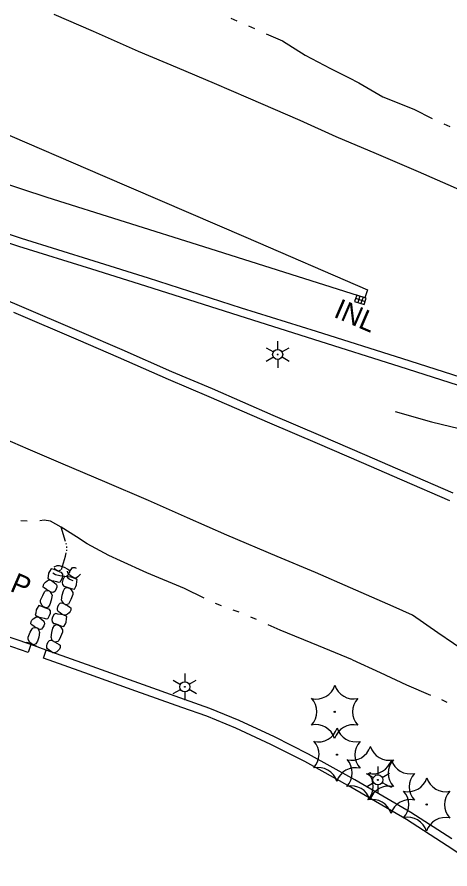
# Model space of a CAD drawing. Extents: x 589250 to 1188077, y 162953 to 363065.
# Drawn here: x 593562.6 to 593692.2, y 185507.5 to 185762.9 of the extents above; entities that cross this region are included whole.
import ezdxf

# ---------------------------------------------------------------- set-up
doc = ezdxf.new("R2010")
doc.units = 0
for name, color, linetype in [('E_DRN', 7, 'Continuous'), ('E_DRN_RipRap', 7, 'Continuous'), ('E_DRN_RipRap_Text', 7, 'Continuous'), ('E_DRN_Text', 7, 'Continuous'), ('E_DWY', 7, 'Continuous'), ('E_LAND_Vegetation', 7, 'Continuous'), ('E_LTG', 7, 'Continuous'), ('E_RDWY', 7, 'Continuous'), ('E_RDWY_C_and_G', 7, 'Continuous'), ('E_WTR_FlowLine', 7, 'Continuous')]:
    doc.layers.add(name, color=color, linetype=linetype)

msp = doc.modelspace()

# ---------------------------------------------------------------- linework, layer by layer
at = {"layer": 'E_DRN'}
for p, q in [((593664.29, 185679.53), (593663.67, 185677.63)), ((593663.98, 185678.58), (593666.83, 185677.65)), ((593667.14, 185678.6), (593664.29, 185679.53)), ((593665.24, 185679.22), (593664.62, 185677.32)), ((593666.19, 185678.91), (593665.57, 185677.01)), ((593666.52, 185676.7), (593667.14, 185678.6)), ((593663.67, 185677.63), (593666.52, 185676.7))]:
    msp.add_line(p, q, dxfattribs=at)
at = {"layer": 'E_DRN_RipRap'}
for p, q in [((593572.26, 185596.68), (593572.01, 185596.19)), ((593572.74, 185597.46), (593572.26, 185596.68)), ((593573.66, 185597.23), (593572.74, 185597.46)), ((593574.55, 185596.83), (593573.66, 185597.23)), ((593574.18, 185597.14), (593573.67, 185597.59)), ((593573.68, 185598.03), (593574.53, 185598.47)), ((593574.99, 185596.81), (593574.18, 185597.14)), ((593574.53, 185598.47), (593575.16, 185598.49)), ((593575.48, 185596.49), (593574.55, 185596.83)), ((593575.55, 185597.03), (593574.99, 185596.81)), ((593575.16, 185598.49), (593576.64, 185597.93)), ((593576.64, 185597.93), (593577.72, 185597.42)), ((593577.77, 185596.24), (593577.7, 185596.77)), ((593577.72, 185597.42), (593578.06, 185597.19)), ((593577.77, 185595.47), (593578.49, 185596.89)), ((593578.06, 185597.19), (593578.24, 185596.37)), ((593578.49, 185596.89), (593578.93, 185597.61)), ((593578.93, 185597.61), (593579.16, 185597.92)), ((593579.16, 185597.92), (593579.85, 185597.89)), ((593579.85, 185597.89), (593580.28, 185597.67)), ((593571.54, 185593.87), (593571.94, 185594.09)), ((593571.86, 185595.23), (593571.73, 185594.6)), ((593571.73, 185594.6), (593572.86, 185594.02)), ((593572.01, 185596.19), (593571.86, 185595.23)), ((593571.94, 185594.09), (593572.11, 185594.17)), ((593572.11, 185594.17), (593572.66, 185594.09)), ((593572.66, 185594.09), (593573.23, 185593.73)), ((593572.86, 185594.02), (593573.53, 185593.88)), ((593574.08, 185595.66), (593573.24, 185596.13)), ((593575.38, 185595.34), (593574.08, 185595.66)), ((593576.85, 185595.16), (593575.38, 185595.34)), ((593575.84, 185596.39), (593575.48, 185596.49)), ((593575.57, 185593.71), (593576.02, 185594.54)), ((593576.26, 185595.92), (593575.84, 185596.39)), ((593576.02, 185594.54), (593576.28, 185595.24)), ((593576.29, 185594.14), (593576.07, 185593.42)), ((593576.28, 185595.24), (593576.26, 185595.92)), ((593576.69, 185594.99), (593576.29, 185594.14)), ((593576.8, 185595.09), (593576.69, 185594.99)), ((593577.26, 185595.21), (593576.8, 185595.09)), ((593576.85, 185595.16), (593577.4, 185595.3)), ((593577.88, 185595.09), (593577.26, 185595.21)), ((593577.4, 185595.3), (593577.88, 185595.68)), ((593577.67, 185594.99), (593577.77, 185595.47)), ((593577.8, 185594.68), (593577.67, 185594.99)), ((593577.95, 185595.9), (593577.77, 185596.24)), ((593578.2, 185594.34), (593577.8, 185594.68)), ((593577.88, 185595.68), (593578.24, 185596.37)), ((593578.74, 185594.93), (593577.88, 185595.09)), ((593578.51, 185595.47), (593577.95, 185595.9)), ((593578.88, 185594.04), (593578.2, 185594.34)), ((593579.03, 185595.09), (593578.51, 185595.47)), ((593579.41, 185594.82), (593578.74, 185594.93)), ((593579.4, 185593.88), (593578.88, 185594.04)), ((593579.61, 185594.77), (593579.03, 185595.09)), ((593580.58, 185594.31), (593579.41, 185594.82)), ((593580.17, 185594.72), (593579.61, 185594.77)), ((593580.33, 185594.8), (593580.17, 185594.72)), ((593580.72, 185595.04), (593580.33, 185594.8)), ((593580.48, 185593.67), (593580.58, 185594.31)), ((593581.19, 185595.45), (593580.72, 185595.04)), ((593581.52, 185595.87), (593581.19, 185595.45)), ((593570.39, 185592), (593570.45, 185592.69)), ((593570.69, 185591.76), (593570.39, 185592)), ((593570.45, 185592.69), (593570.7, 185593.09)), ((593571.39, 185591.28), (593570.69, 185591.76)), ((593570.7, 185593.09), (593571.05, 185593.49)), ((593571.05, 185593.49), (593571.54, 185593.87)), ((593573.23, 185593.73), (593573.73, 185593.32)), ((593573.53, 185593.88), (593574.37, 185593.67)), ((593573.73, 185593.32), (593574.27, 185592.87)), ((593574.27, 185591.48), (593573.94, 185590.83)), ((593574.27, 185592.87), (593574.42, 185592.51)), ((593574.47, 185591.98), (593574.27, 185591.48)), ((593574.37, 185593.67), (593574.98, 185593.52)), ((593574.42, 185592.51), (593574.47, 185591.98)), ((593574.98, 185593.52), (593575.46, 185593.61)), ((593575.46, 185593.61), (593575.57, 185593.71)), ((593576.07, 185593.42), (593576.12, 185592.74)), ((593576.12, 185592.74), (593576.57, 185592.29)), ((593576.42, 185590.84), (593576.89, 185591.67)), ((593576.57, 185592.29), (593576.93, 185592.22)), ((593576.89, 185591.67), (593577.44, 185591.92)), ((593576.93, 185592.22), (593577.88, 185591.93)), ((593577.44, 185591.92), (593578.27, 185591.64)), ((593577.88, 185591.93), (593578.79, 185591.57)), ((593578.27, 185591.64), (593578.8, 185591.22)), ((593578.79, 185591.57), (593579.72, 185591.39)), ((593579.72, 185591.39), (593580.16, 185592.2)), ((593580.16, 185592.2), (593580.38, 185592.7)), ((593580.38, 185592.7), (593580.48, 185593.67)), ((593569.59, 185588.08), (593570.24, 185589.51)), ((593570.24, 185589.51), (593570.81, 185590.55)), ((593570.81, 185590.55), (593571.06, 185590.87)), ((593571.06, 185590.87), (593571.9, 185591)), ((593572.78, 185590.48), (593571.39, 185591.28)), ((593572.57, 185590.61), (593571.9, 185591)), ((593572.92, 185590.1), (593572.57, 185590.61)), ((593573.26, 185590.35), (593572.78, 185590.48)), ((593573.04, 185589.55), (593572.78, 185588.1)), ((593573.04, 185589.55), (593572.92, 185590.1)), ((593573.57, 185590.46), (593573.26, 185590.35)), ((593573.94, 185590.83), (593573.57, 185590.46)), ((593575.91, 185588.11), (593576.09, 185589.56)), ((593576.09, 185589.56), (593576.42, 185590.84)), ((593579.27, 185589.75), (593578.7, 185588.3)), ((593578.8, 185591.22), (593579.25, 185590.37)), ((593579.25, 185590.37), (593579.27, 185589.75)), ((593569.04, 185586.45), (593568.56, 185585.66)), ((593569.96, 185586.22), (593569.04, 185586.45)), ((593569.58, 185587.45), (593569.59, 185588.08)), ((593569.97, 185586.58), (593569.58, 185587.45)), ((593570.48, 185586.13), (593569.97, 185586.58)), ((593572.38, 185586.83), (593571.86, 185586.02)), ((593572.78, 185588.1), (593572.38, 185586.83)), ((593574.79, 185586.12), (593575.08, 185586.79)), ((593575.08, 185586.79), (593575.44, 185587.18)), ((593575.44, 185587.18), (593575.74, 185587.31)), ((593575.74, 185587.31), (593576.23, 185587.2)), ((593575.91, 185588.11), (593576.06, 185587.56)), ((593576.06, 185587.56), (593576.44, 185587.09)), ((593576.23, 185587.2), (593577.66, 185586.48)), ((593576.44, 185587.09), (593577.13, 185586.73)), ((593577.97, 185586.9), (593577.13, 185586.73)), ((593577.66, 185586.48), (593578.38, 185586.03)), ((593578.19, 185587.24), (593577.97, 185586.9)), ((593578.7, 185588.3), (593578.19, 185587.24)), ((593568.15, 185584.2), (593568.02, 185583.56)), ((593568.31, 185585.17), (593568.15, 185584.2)), ((593568.56, 185585.66), (593568.31, 185585.17)), ((593570.85, 185585.82), (593569.96, 185586.22)), ((593571.29, 185585.8), (593570.48, 185586.13)), ((593571.78, 185585.47), (593570.85, 185585.82)), ((593571.86, 185586.02), (593571.29, 185585.8)), ((593572.14, 185585.38), (593571.78, 185585.47)), ((593572.56, 185584.91), (593572.14, 185585.38)), ((593572.31, 185583.51), (593572.58, 185584.22)), ((593572.58, 185584.22), (593572.56, 185584.91)), ((593573.63, 185583.85), (593573.22, 185582.99)), ((593573.73, 185583.93), (593573.62, 185583.83)), ((593574.19, 185584.04), (593573.73, 185583.93)), ((593574.81, 185583.92), (593574.19, 185584.04)), ((593574.62, 185585.61), (593574.79, 185586.12)), ((593574.7, 185585.08), (593574.62, 185585.61)), ((593574.87, 185584.73), (593574.7, 185585.08)), ((593575.66, 185583.77), (593574.81, 185583.92)), ((593575.43, 185584.31), (593574.87, 185584.73)), ((593575.95, 185583.93), (593575.43, 185584.31)), ((593576.54, 185583.6), (593575.95, 185583.93)), ((593577.65, 185583.88), (593577.26, 185583.64)), ((593578.12, 185584.28), (593577.65, 185583.88)), ((593578.45, 185584.7), (593578.12, 185584.28)), ((593578.38, 185586.03), (593578.7, 185585.81)), ((593578.67, 185585.12), (593578.45, 185584.7)), ((593578.7, 185585.81), (593578.67, 185585.12)), ((593566.67, 185580.95), (593566.74, 185581.64)), ((593566.74, 185581.64), (593566.99, 185582.05)), ((593566.99, 185582.05), (593567.34, 185582.45)), ((593567.34, 185582.45), (593567.83, 185582.83)), ((593567.83, 185582.83), (593568.23, 185583.05)), ((593568.02, 185583.56), (593569.15, 185582.99)), ((593568.23, 185583.05), (593568.4, 185583.13)), ((593568.4, 185583.13), (593568.95, 185583.05)), ((593568.95, 185583.05), (593569.52, 185582.7)), ((593569.15, 185582.99), (593569.82, 185582.84)), ((593569.52, 185582.7), (593570.02, 185582.28)), ((593569.82, 185582.84), (593570.67, 185582.64)), ((593570.02, 185582.28), (593570.56, 185581.83)), ((593570.56, 185581.83), (593570.71, 185581.47)), ((593570.67, 185582.64), (593571.28, 185582.49)), ((593570.71, 185581.47), (593570.75, 185580.94)), ((593571.28, 185582.49), (593571.75, 185582.58)), ((593571.75, 185582.58), (593571.86, 185582.68)), ((593571.86, 185582.68), (593572.31, 185583.51)), ((593573.22, 185582.99), (593572.98, 185582.27)), ((593572.98, 185582.27), (593573.03, 185581.58)), ((593573.03, 185581.58), (593573.47, 185581.12)), ((593576.34, 185583.66), (593575.66, 185583.77)), ((593577.5, 185583.15), (593576.34, 185583.66)), ((593577.1, 185583.55), (593576.54, 185583.6)), ((593577.06, 185581.02), (593577.29, 185581.52)), ((593577.26, 185583.64), (593577.1, 185583.55)), ((593577.29, 185581.52), (593577.41, 185582.49)), ((593577.41, 185582.5), (593577.5, 185583.15)), ((593566.52, 185578.45), (593567.09, 185579.49)), ((593566.97, 185580.71), (593566.67, 185580.95)), ((593567.67, 185580.22), (593566.97, 185580.71)), ((593567.09, 185579.49), (593567.34, 185579.81)), ((593567.34, 185579.81), (593568.18, 185579.94)), ((593569.06, 185579.43), (593567.67, 185580.22)), ((593568.85, 185579.55), (593568.18, 185579.94)), ((593569.2, 185579.05), (593568.85, 185579.55)), ((593569.54, 185579.29), (593569.06, 185579.43)), ((593569.32, 185578.49), (593569.2, 185579.05)), ((593569.85, 185579.41), (593569.54, 185579.29)), ((593570.22, 185579.77), (593569.85, 185579.41)), ((593570.56, 185580.43), (593570.22, 185579.77)), ((593570.75, 185580.94), (593570.56, 185580.43)), ((593572.95, 185578.36), (593573.3, 185579.65)), ((593573.3, 185579.65), (593573.78, 185580.49)), ((593573.47, 185581.12), (593573.83, 185581.05)), ((593573.78, 185580.49), (593574.34, 185580.74)), ((593573.83, 185581.05), (593574.78, 185580.75)), ((593574.34, 185580.74), (593575.16, 185580.45)), ((593574.78, 185580.75), (593575.68, 185580.38)), ((593575.16, 185580.45), (593575.69, 185580.02)), ((593575.68, 185580.38), (593576.61, 185580.2)), ((593575.69, 185580.02), (593576.12, 185579.16)), ((593576.12, 185579.16), (593576.13, 185578.54)), ((593576.61, 185580.2), (593577.06, 185581.02)), ((593565.86, 185576.4), (593565.87, 185577.02)), ((593566.25, 185575.52), (593565.86, 185576.4)), ((593565.87, 185577.02), (593566.52, 185578.45)), ((593569.06, 185577.04), (593568.66, 185575.78)), ((593569.32, 185578.49), (593569.06, 185577.04)), ((593572.75, 185576.9), (593572.95, 185578.36)), ((593572.75, 185576.9), (593572.89, 185576.34)), ((593572.89, 185576.34), (593573.27, 185575.86)), ((593575.55, 185577.07), (593575.03, 185576)), ((593576.13, 185578.54), (593575.55, 185577.07)), ((593566.24, 185575.16), (593565.32, 185575.39)), ((593567.13, 185574.76), (593566.24, 185575.16)), ((593566.76, 185575.07), (593566.25, 185575.52)), ((593567.57, 185574.74), (593566.76, 185575.07)), ((593568.06, 185574.42), (593567.13, 185574.76)), ((593568.14, 185574.97), (593567.57, 185574.74)), ((593568.42, 185574.32), (593568.06, 185574.42)), ((593568.66, 185575.78), (593568.14, 185574.97)), ((593571.43, 185574.37), (593571.6, 185574.89)), ((593571.49, 185573.84), (593571.43, 185574.37)), ((593571.66, 185573.49), (593571.49, 185573.84)), ((593571.6, 185574.89), (593571.91, 185575.56)), ((593571.91, 185575.56), (593572.26, 185575.95)), ((593572.26, 185575.95), (593572.57, 185576.08)), ((593572.57, 185576.08), (593573.06, 185575.97)), ((593573.06, 185575.97), (593574.48, 185575.23)), ((593573.27, 185575.86), (593573.96, 185575.49)), ((593574.79, 185575.66), (593573.96, 185575.49)), ((593574.48, 185575.23), (593575.2, 185574.78)), ((593575.03, 185576), (593574.79, 185575.66)), ((593575.2, 185574.78), (593575.51, 185574.55)), ((593575.47, 185573.86), (593575.24, 185573.44)), ((593575.51, 185574.55), (593575.47, 185573.86)), ((593572.22, 185573.05), (593571.66, 185573.49)), ((593572.74, 185572.66), (593572.22, 185573.05)), ((593573.32, 185572.33), (593572.74, 185572.66)), ((593573.88, 185572.28), (593573.32, 185572.33)), ((593574.04, 185572.37), (593573.88, 185572.28)), ((593574.44, 185572.61), (593574.04, 185572.37)), ((593574.91, 185573.01), (593574.44, 185572.61)), ((593575.24, 185573.44), (593574.91, 185573.01))]:
    msp.add_line(p, q, dxfattribs=at)
at = {"layer": 'E_DWY'}
for p, q in [((593566.67, 185574.78), (593553.42, 185579.32)), ((593565.86, 185572.42), (593552.6, 185576.96)), ((593566.67, 185574.78), (593565.86, 185572.42)), ((593571.3, 185573.05), (593566.67, 185574.78)), ((593570.46, 185570.69), (593571.3, 185573.05)), ((593585.05, 185568.18), (593571.3, 185573.05)), ((593584.21, 185565.83), (593570.46, 185570.69)), ((593599, 185563.16), (593585.05, 185568.18)), ((593598.16, 185560.81), (593584.21, 185565.83)), ((593611.92, 185555.94), (593598.16, 185560.81)), ((593612.76, 185558.3), (593599, 185563.16)), ((593620.26, 185555.6), (593612.76, 185558.3)), ((593619.36, 185553.26), (593611.92, 185555.94)), ((593628.09, 185549.71), (593619.36, 185553.26)), ((593629.09, 185552.01), (593620.26, 185555.6)), ((593639.65, 185547.08), (593629.09, 185552.01)), ((593638.56, 185544.83), (593628.09, 185549.71)), ((593649.9, 185541.92), (593639.65, 185547.08)), ((593648.73, 185539.71), (593638.56, 185544.83)), ((593663.74, 185534.21), (593649.9, 185541.92)), ((593662.5, 185532.04), (593648.73, 185539.71)), ((593680.51, 185524.43), (593663.74, 185534.21)), ((593679.21, 185522.29), (593662.5, 185532.04)), ((593692.76, 185516.55), (593680.51, 185524.43)), ((593691.39, 185514.46), (593679.21, 185522.29)), ((593701.67, 185507.5), (593691.39, 185514.46))]:
    msp.add_line(p, q, dxfattribs=at)
at = {"layer": 'E_LAND_Vegetation'}
for centre in [(593657.7, 185554.62), (593658.38, 185541.76), (593668.33, 185536.25), (593674.63, 185532.17), (593685.25, 185526.83)]:
    msp.add_circle(centre, 0.167, dxfattribs=at)
for centre, radius, start, end in [((593652.12, 185564.35), 5.9, 256.8377, 342.6027), ((593663.38, 185564.36), 5.9, 196.8424, 282.6073), ((593646.42, 185554.67), 5.9, 316.8424, 42.6073), ((593668.97, 185554.56), 5.9, 136.8424, 222.6073), ((593652.01, 185544.88), 5.9, 16.8424, 102.6073), ((593663.29, 185544.82), 5.91, 76.8822, 162.5583), ((593652.8, 185551.49), 5.9, 256.8377, 342.6027), ((593664.06, 185551.5), 5.9, 196.8424, 282.6073), ((593647.1, 185541.81), 5.9, 316.8424, 42.6073), ((593669.65, 185541.71), 5.9, 136.8424, 222.6073), ((593662.76, 185545.98), 5.9, 256.8377, 342.6027), ((593674.02, 185545.98), 5.9, 196.8424, 282.6073), ((593652.69, 185532.02), 5.9, 16.8424, 102.6073), ((593663.97, 185531.96), 5.91, 76.8822, 162.5583), ((593657.06, 185536.3), 5.9, 316.8424, 42.6073), ((593669.06, 185541.9), 5.9, 256.8377, 342.6027), ((593679.61, 185536.19), 5.9, 136.8424, 222.6073), ((593680.32, 185541.91), 5.9, 196.8424, 282.6073), ((593663.36, 185532.22), 5.9, 316.8424, 42.6073), ((593685.91, 185532.11), 5.9, 136.8424, 222.6073), ((593679.67, 185536.56), 5.9, 256.8377, 342.6027), ((593690.93, 185536.56), 5.9, 196.8424, 282.6073), ((593662.65, 185526.51), 5.9, 16.8424, 102.6073), ((593673.93, 185526.45), 5.91, 76.8822, 162.5583), ((593673.97, 185526.88), 5.9, 316.8424, 42.6073), ((593696.52, 185526.77), 5.9, 136.8424, 222.6073), ((593668.95, 185522.43), 5.9, 16.8424, 102.6073), ((593680.23, 185522.37), 5.91, 76.8822, 162.5583), ((593679.56, 185517.09), 5.9, 16.8424, 102.6073), ((593690.84, 185517.03), 5.91, 76.8822, 162.5583)]:
    msp.add_arc(centre, radius, start, end, dxfattribs=at)
at = {"layer": 'E_LTG'}
for p, q in [((593640.6, 185665.75), (593640.61, 185663.25)), ((593637.14, 185663.73), (593639.32, 185662.49)), ((593641.91, 185662.5), (593644.07, 185663.77)), ((593637.17, 185659.73), (593639.32, 185660.99)), ((593641.92, 185661), (593644.09, 185659.77)), ((593640.63, 185660.25), (593640.64, 185657.75)), ((593612.78, 185566.11), (593612.79, 185563.61)), ((593609.32, 185564.09), (593611.5, 185562.85)), ((593614.09, 185562.87), (593616.25, 185564.13)), ((593609.35, 185560.09), (593611.5, 185561.35)), ((593614.1, 185561.37), (593616.27, 185560.13)), ((593612.81, 185560.61), (593612.82, 185558.11)), ((593670.62, 185538.19), (593670.63, 185535.69)), ((593667.17, 185536.17), (593669.34, 185534.93)), ((593671.94, 185534.95), (593674.09, 185536.21)), ((593667.19, 185532.17), (593669.35, 185533.43)), ((593671.94, 185533.45), (593674.12, 185532.21)), ((593670.65, 185532.69), (593670.66, 185530.19))]:
    msp.add_line(p, q, dxfattribs=at)
for centre, radius in [((593640.62, 185661.75), 1.5), ((593640.62, 185661.75), 0.125), ((593612.8, 185562.11), 1.5), ((593612.8, 185562.11), 0.125), ((593670.64, 185534.19), 1.5), ((593670.64, 185534.19), 0.125)]:
    msp.add_circle(centre, radius, dxfattribs=at)
at = {"layer": 'E_RDWY'}
for p, q in [((593585.45, 185758.54), (593573.64, 185763.64)), ((593598.94, 185752.59), (593585.45, 185758.54)), ((593610.57, 185747.71), (593598.94, 185752.59)), ((593621.67, 185743), (593610.57, 185747.71)), ((593523.56, 185743.19), (593588.11, 185715.4)), ((593631.92, 185738.54), (593621.67, 185743)), ((593647.4, 185731.86), (593631.92, 185738.54)), ((593658.17, 185727.03), (593647.4, 185731.86)), ((593670.2, 185721.87), (593658.17, 185727.03)), ((593682.84, 185716.47), (593670.2, 185721.87)), ((593571.62, 185708.83), (593555.14, 185714.19)), ((593588.11, 185715.4), (593631.1, 185696.92)), ((593695.77, 185710.83), (593682.84, 185716.47)), ((593618.51, 185694.03), (593571.62, 185708.83)), ((593631.1, 185696.92), (593667.51, 185681.1)), ((593666.73, 185678.74), (593618.51, 185694.03)), ((593667.51, 185681.1), (593666.73, 185678.74)), ((593565.9, 185633.32), (593550.87, 185639.79)), ((593576.37, 185628.83), (593565.9, 185633.32)), ((593588.88, 185623.58), (593576.37, 185628.83)), ((593601.92, 185617.92), (593588.88, 185623.58)), ((593613.63, 185612.79), (593601.92, 185617.92)), ((593625.4, 185607.53), (593613.63, 185612.79)), ((593640.5, 185601.19), (593625.4, 185607.53)), ((593651.91, 185596.35), (593640.5, 185601.19)), ((593662.43, 185591.77), (593651.91, 185596.35)), ((593675.17, 185586.22), (593662.43, 185591.77)), ((593681.05, 185583.59), (593675.17, 185586.22)), ((593688.62, 185578.29), (593681.05, 185583.59)), ((593698.01, 185571.94), (593688.62, 185578.29))]:
    msp.add_line(p, q, dxfattribs=at)
at = {"layer": 'E_RDWY_C_and_G'}
for p, q in [((593548.19, 185701.68), (593563.79, 185696.59)), ((593547.32, 185699.34), (593563.03, 185694.21)), ((593563.79, 185696.59), (593585.55, 185689.79)), ((593563.03, 185694.21), (593584.81, 185687.4)), ((593585.55, 185689.79), (593601.8, 185684.69)), ((593584.81, 185687.4), (593601.05, 185682.31)), ((593601.8, 185684.69), (593629.73, 185675.76)), ((593562.57, 185676.63), (593549.05, 185682.35)), ((593601.05, 185682.31), (593628.97, 185673.38)), ((593581.91, 185668.35), (593562.57, 185676.63)), ((593629.73, 185675.76), (593652.11, 185668.69)), ((593580.92, 185666.06), (593561.59, 185674.33)), ((593628.97, 185673.38), (593651.35, 185666.31)), ((593593.99, 185663.12), (593581.91, 185668.35)), ((593652.11, 185668.69), (593677.99, 185660.51)), ((593592.99, 185660.83), (593580.92, 185666.06)), ((593651.35, 185666.31), (593677.24, 185658.13)), ((593608.91, 185656.53), (593593.99, 185663.12)), ((593607.92, 185654.23), (593592.99, 185660.83)), ((593677.99, 185660.51), (593697.66, 185654.23)), ((593677.24, 185658.13), (593696.9, 185651.85)), ((593621.12, 185651.39), (593608.91, 185656.53)), ((593620.13, 185649.09), (593607.92, 185654.23)), ((593639.31, 185643.42), (593621.12, 185651.39)), ((593638.31, 185641.12), (593620.13, 185649.09)), ((593653.52, 185637.32), (593639.31, 185643.42)), ((593652.53, 185635.03), (593638.31, 185641.12)), ((593665.72, 185629.31), (593652.53, 185635.03)), ((593666.71, 185631.61), (593653.52, 185637.32)), ((593678.92, 185626.32), (593666.71, 185631.61)), ((593677.93, 185624.02), (593665.72, 185629.31)), ((593693.21, 185620.15), (593678.92, 185626.32)), ((593692.22, 185617.85), (593677.93, 185624.02))]:
    msp.add_line(p, q, dxfattribs=at)
at = {"layer": 'E_WTR_FlowLine'}
for p, q in [((593626.56, 185762.55), (593628.34, 185761.8)), ((593631.87, 185760.25), (593633.63, 185759.46)), ((593637.15, 185757.89), (593642.03, 185755.72)), ((593642.03, 185755.72), (593648.9, 185751.44)), ((593648.9, 185751.44), (593656.42, 185747.51)), ((593656.42, 185747.51), (593661.81, 185744.79)), ((593661.81, 185744.79), (593664.92, 185743.21)), ((593664.92, 185743.21), (593672.14, 185739.02)), ((593672.14, 185739.02), (593681.43, 185735.25)), ((593681.43, 185735.25), (593686.89, 185732.53)), ((593690.38, 185730.9), (593692.14, 185730.1)), ((593675.83, 185644.62), (593686.66, 185641.53)), ((593686.66, 185641.53), (593697.86, 185638.87)), ((593570.72, 185612.05), (593569.38, 185611.84)), ((593572.58, 185611.79), (593570.72, 185612.05)), ((593565.62, 185611.79), (593563.73, 185611.83)), ((593575.78, 185610.01), (593572.58, 185611.79)), ((593580.38, 185607.07), (593575.78, 185610.01)), ((593577.06, 185605.64), (593575.78, 185610.01)), ((593583.57, 185605), (593580.38, 185607.07)), ((593577.33, 185604.73), (593577.24, 185605.03)), ((593590.05, 185601.46), (593583.57, 185605)), ((593577.09, 185601.31), (593577.3, 185602.26)), ((593577.44, 185602.87), (593577.48, 185603.08)), ((593577.48, 185603.81), (593577.48, 185604.13)), ((593577.48, 185603.08), (593577.48, 185603.18)), ((593575.91, 185597.26), (593577.09, 185601.31)), ((593593.55, 185599.85), (593590.05, 185601.46)), ((593601.39, 185596.27), (593593.55, 185599.85)), ((593612.75, 185591.6), (593601.39, 185596.27)), ((593618.57, 185588.7), (593612.75, 185591.6)), ((593623.75, 185586.42), (593621.98, 185587.08)), ((593629.07, 185584.44), (593627.29, 185585.1)), ((593634.3, 185582.26), (593632.57, 185583.03)), ((593641.36, 185579.08), (593637.74, 185580.71)), ((593652.84, 185574.38), (593641.36, 185579.08)), ((593663.03, 185570.15), (593652.84, 185574.38)), ((593663.03, 185570.15), (593671.36, 185566.42)), ((593671.36, 185566.42), (593679.21, 185562.68)), ((593679.21, 185562.68), (593686.4, 185559.64)), ((593689.66, 185558.26), (593689.86, 185558.18)), ((593689.86, 185558.18), (593691.26, 185557.52))]:
    msp.add_line(p, q, dxfattribs=at)

# ---------------------------------------------------------------- texts
at = {"layer": 'E_DRN_RipRap_Text'}
msp.add_text('RIPRAP', height=6, rotation=336.631, dxfattribs=at).set_placement((593537.63, 185600.69))
at = {"layer": 'E_DRN_Text'}
msp.add_text('INL', height=6, rotation=336.6633, dxfattribs=at).set_placement((593657.09, 185673.11))

doc.saveas('drawing.dxf')
